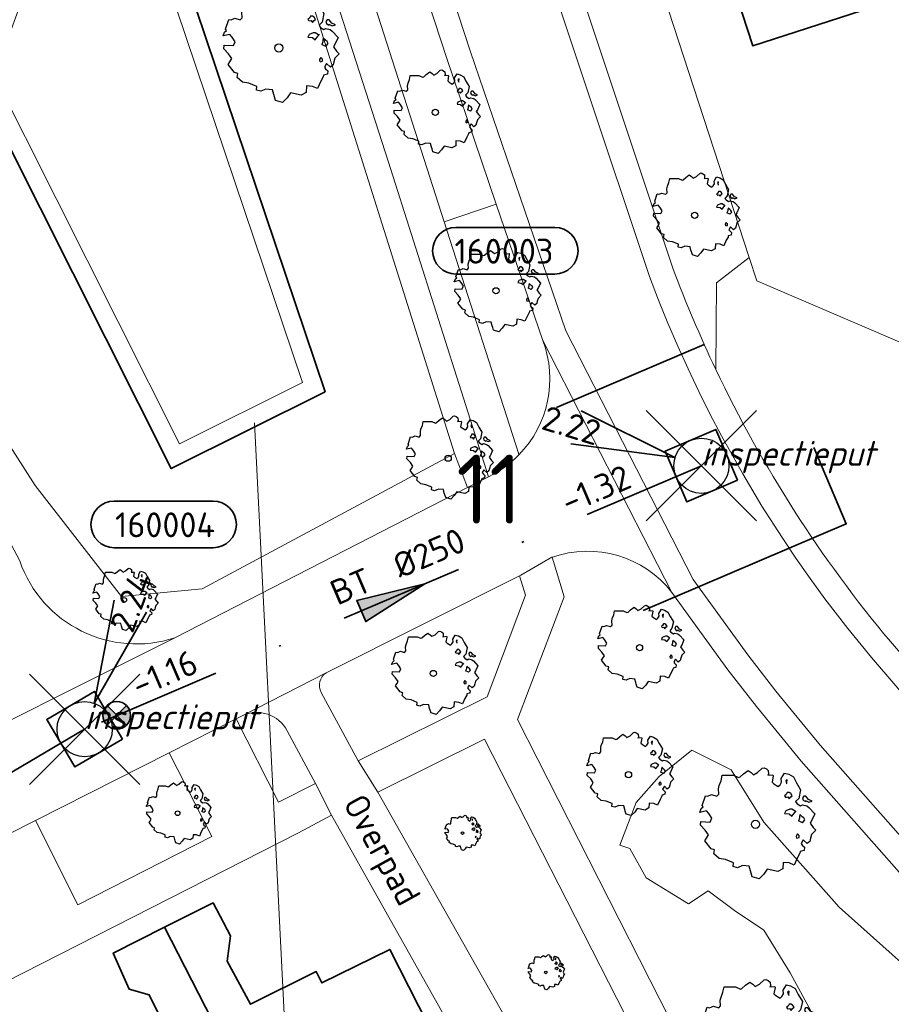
# Model space of a CAD drawing. Header units: metres. Extents: x 152391 to 157968, y 462336 to 467280.
# Tile 448 of 656: x 153931 to 153978, y 466550 to 466604. Entities that reach past the tile are written whole.
import ezdxf
from ezdxf.enums import TextEntityAlignment as Align

# ---------------------------------------------------------------- set-up
doc = ezdxf.new("R2010")
doc.units = ezdxf.units.M
doc.header["$LTSCALE"] = 0.75
doc.header["$PDMODE"] = 3
doc.header["$PDSIZE"] = 3
doc.linetypes.add('RI-VWA_BETON', pattern=[19, 9, -5, 0, -5])
doc.layers.get('0').update_dxf_attribs({"lineweight": 25})
doc.layers.get('defpoints').update_dxf_attribs({"lineweight": 25})
for name, color, linetype, lineweight in [('B-GV-GR-BOOM-S', 252, 'Continuous', 25), ('B-WE-GK-BESCHOEIING-G', 251, 'GK-BESCHOEIING', 35), ('B-WE-GR-BEPLANTING_CULTUUR_BODEMBEDEKKER-GV', 251, 'Continuous', 18), ('B-WE-GR-BEPLANTING_CULTUUR_BOSPLANTSOEN-GV', 251, 'Continuous', 18), ('B-WE-GR-BEPLANTING_CULTUUR_HEESTERS-GV', 251, 'Continuous', 18), ('B-WE-KW-KUNSTWERK_DUIKER-G', 5, 'Continuous', 18), ('B-WE-OG-BEBOUWING-GV', 6, 'Continuous', 35), ('B-WE-OG-TERREIN_CULTUURSCHEIDING-GV', 251, 'Continuous', 18), ('B-WE-OG-TOPOGRAFIE-T18', 1, 'Continuous', 18), ('B-WE-OG-WATER-GV', 251, 'Continuous', 18), ('B-WE-OG-WATER_SLOOT-GV', 251, 'Continuous', 18), ('B-WE-VH-VERHARDING_ASFALT-GV', 251, 'Continuous', 18), ('B-WE-VH-VERHARDING_TEGEL-GV', 251, 'Continuous', 18), ('N-OI-RI-T50', 130, 'Continuous', 50), ('N-OI-RI-VWA_PUTNUMMER-S @ 0.75', 36, 'Continuous', 35), ('N-OI-RI-VWA_RIOOLPUT_INSPECTIEPUT-S', 36, 'Continuous', 35), ('N-OI-RI-VWA_STROOMRICHTING-S @ 0.75', 36, 'Continuous', 35), ('N-OI-RI-VWA_TRANSPORTLEIDING_BETON_250-G', 36, 'RI-VWA_BETON', 35), ('N-RO-KG-GRENS_WERK-G', 7, 'XX-WERKGRENS', 35)]:
    doc.layers.add(name, color=color, linetype=linetype, lineweight=lineweight)
doc.layers.add('inspectieput', color=7, linetype='Continuous', plot=False)
doc.layers.add('N-OI-RI-VRIJVERVAL_HULPSTUK-S', color=210, linetype='Continuous', lineweight=35, plot=False)
doc.styles.add('NLCS-ISO', font='isocpeur.ttf')
doc.styles.add('NLCS-ISO-M750-T18', font='NLCS-ISO.ttf', dxfattribs={"height": 1.35})
doc.styles.add('NLCS-ISO-M750-T18_CURSIEF', font='NLCS-ISO.ttf', dxfattribs={"oblique": 15, "height": 1.35})
doc.styles.add('NLCS-ISO-M750-T50', font='NLCS-ISO.ttf', dxfattribs={"height": 3.75})
doc.linetypes.add('GK-BESCHOEIING', pattern='A,30,-5,[1,NLCS.SHX,S=1,R=0,X=0,Y=0],-5', length=40)
doc.linetypes.add('XX-WERKGRENS', pattern='A,0,[137,NLCS.SHX,S=0.1,R=0,X=-1.1,Y=-1.35],-6', length=6)

# ---------------------------------------------------------------- blocks, each defined once
blk = doc.blocks.new('*U105')
at = {"ltscale": 0.1}
blk.add_hatch(color=256, dxfattribs=at).paths.add_polyline_path([(2.5, 0), (-2.5, -0.833), (-2.5, 0.833)])
at = {"ltscale": 0.1, "flags": 128}
blk.add_lwpolyline([(2.5, 0), (-2.5, -0.833), (-2.5, 0.833)], close=True, dxfattribs=at)
at = {"ltscale": 0.1, "style": 'NLCS-ISO'}
for tag, p in [('MAT', (-1, 0.5)), ('BOBL', (-14.957, 0))]:
    blk.add_attdef(tag, text='', height=1.8, dxfattribs=at).set_placement(p, align=Align.BOTTOM_RIGHT)
for tag, p in [('DIA', (1, 0.5)), ('BOBR', (14.011, -0.002))]:
    blk.add_attdef(tag, text='', height=1.8, dxfattribs=at).set_placement(p, align=Align.BOTTOM_LEFT)
at = {"layer": 'defpoints', "ltscale": 0.1, "style": 'NLCS-ISO', "flags": 1}
blk.add_attdef('JVA', text='', height=1.8, dxfattribs=at).set_placement((0, -1), align=Align.TOP_CENTER)
blk = doc.blocks.new('B-SRI-PUT_VWA-SO')
at = {"flags": 128}
blk.add_lwpolyline([(-2, 2), (2, 2), (2, -2), (-2, -2)], close=True, dxfattribs=at)
at = {"lineweight": -3, "flags": 128}
blk.add_lwpolyline([(2, -2), (2, 2), (-2, 2), (-2, -2)], close=True, dxfattribs=at)
at = {"lineweight": -3}
blk.add_circle((0, 0), 2, dxfattribs=at)
blk = doc.blocks.new('*U222')
for q in [(2.131, 9.342), (4.475, 8.473)]:
    blk.add_line((0.695, 1.875), q)
blk.add_lwpolyline([(9.299, 16.536), (2.141, 16.536, 1), (2.141, 13.152), (9.299, 13.152, 1)], format="xyb", close=True)
at = {"ltscale": 0.1, "style": 'NLCS-ISO'}
blk.add_attdef('PUTHGT', text='', height=1.8, rotation=69.65518, dxfattribs=at).set_placement((2.633, 7.181), align=Align.MIDDLE_LEFT)
blk.add_attdef('PUTNR', text='', height=1.8, dxfattribs=at).set_placement((5.823, 14.812), align=Align.MIDDLE_CENTER)
blk = doc.blocks.new('*U234')
for q in [(-8.713, 3.986), (-9.448, 1.596)]:
    blk.add_line((-1.912, 0.588), q)
blk.add_lwpolyline([(-17.784, 17.274), (-10.626, 17.274, -1), (-10.626, 13.889), (-17.784, 13.889, -1)], format="xyb", close=True)
at = {"ltscale": 0.1, "style": 'NLCS-ISO'}
blk.add_attdef('PUTNR', text='', height=1.8, dxfattribs=at).set_placement((-14.308, 15.549), align=Align.MIDDLE_CENTER)
blk.add_attdef('PUTHGT', text='', height=1.8, rotation=342.91395, dxfattribs=at).set_placement((-11.431, 3.543), align=Align.MIDDLE_LEFT)
blk = doc.blocks.new('SRI-HULP')
h = blk.add_hatch(color=256)
h.dxf.hatch_style = 1
h.paths.add_polyline_path([(-0.707, 0.707, 0.198912), (-1, 0, 0.198912), (-0.707, -0.707), (0, 0)])
h = blk.add_hatch(color=256)
h.dxf.hatch_style = 1
h.paths.add_polyline_path([(1, 0, 0.198912), (0.707, 0.707), (0, 0), (0.707, -0.707, 0.198912)])
for p, q in [((-0.707, 0.707), (0.707, -0.707)), ((-0.707, -0.707), (0.707, 0.707))]:
    blk.add_line(p, q)
blk.add_circle((0, 0), 1)
blk = doc.blocks.new('ACMAP_ANN_TEMPLATE_type knoop')
at = {"layer": 'defpoints', "style": 'NLCS-ISO-M750-T18_CURSIEF', "oblique": 15}
blk.add_attdef('type_knoop', (0, 0), '', height=1.35, dxfattribs=at)
blk = doc.blocks.new('SGR-BOOM_0_10')
at = {"linetype": 'Continuous'}
for p, q in [((-0.637, 0.612), (-0.624, 0.668)), ((-0.631, 0.52), (-0.637, 0.612)), ((-0.624, 0.668), (-0.591, 0.751)), ((-0.591, 0.751), (-0.572, 0.843)), ((-0.572, 0.843), (-0.375, 0.843)), ((-0.375, 0.843), (-0.29, 0.806)), ((-0.29, 0.806), (-0.264, 0.815)), ((-0.264, 0.815), (-0.205, 0.871)), ((-0.205, 0.871), (-0.127, 0.926)), ((-0.127, 0.926), (-0.075, 0.889)), ((-0.075, 0.889), (-0.035, 0.852)), ((-0.035, 0.852), (0.037, 0.889)), ((0.037, 0.889), (0.115, 0.963)), ((0.115, 0.963), (0.148, 0.973)), ((0.148, 0.973), (0.187, 0.954)), ((0.187, 0.954), (0.22, 0.926)), ((0.226, 0.862), (0.213, 0.843)), ((0.213, 0.843), (0.298, 0.852)), ((0.22, 0.926), (0.226, 0.862)), ((0.305, 0.834), (0.285, 0.723)), ((0.285, 0.723), (0.318, 0.695)), ((0.298, 0.852), (0.305, 0.834)), ((0.318, 0.695), (0.39, 0.649)), ((0.39, 0.649), (0.423, 0.677)), ((0.423, 0.677), (0.449, 0.723)), ((0.442, 0.788), (0.501, 0.88)), ((0.449, 0.723), (0.442, 0.788)), ((0.501, 0.88), (0.573, 0.862)), ((0.547, 0.769), (0.521, 0.751)), ((0.521, 0.751), (0.534, 0.705)), ((0.547, 0.547), (0.527, 0.511)), ((0.534, 0.705), (0.54, 0.695)), ((0.54, 0.714), (0.547, 0.769)), ((0.58, 0.547), (0.547, 0.547)), ((0.573, 0.862), (0.652, 0.815)), ((0.606, 0.529), (0.58, 0.547)), ((0.652, 0.815), (0.704, 0.714)), ((0.704, 0.714), (0.776, 0.594)), ((0.776, 0.594), (0.743, 0.446)), ((-0.958, 0.206), (-0.932, 0.27)), ((-0.84, 0.233), (-0.958, 0.206)), ((-0.945, -0.016), (-0.938, 0.049)), ((-0.938, 0.049), (-0.781, 0.039)), ((-0.932, 0.27), (-0.899, 0.298)), ((-0.918, 0.326), (-0.86, 0.492)), ((-0.899, 0.298), (-0.918, 0.326)), ((-0.86, 0.492), (-0.82, 0.483)), ((-0.801, 0.187), (-0.84, 0.233)), ((-0.82, 0.483), (-0.755, 0.511)), ((-0.748, 0.104), (-0.801, 0.187)), ((-0.781, 0.039), (-0.748, 0.104)), ((-0.755, 0.511), (-0.663, 0.483)), ((-0.663, 0.483), (-0.631, 0.52)), ((0.527, 0.511), (0.501, 0.492)), ((0.501, 0.492), (0.521, 0.464)), ((0.521, 0.233), (0.501, 0.187)), ((0.501, 0.187), (0.58, 0.178)), ((0.521, 0.464), (0.553, 0.474)), ((0.593, 0.261), (0.521, 0.233)), ((0.553, 0.474), (0.58, 0.437)), ((0.58, 0.437), (0.606, 0.474)), ((0.58, 0.178), (0.625, 0.141)), ((0.625, 0.261), (0.593, 0.261)), ((0.632, 0.492), (0.606, 0.529)), ((0.606, 0.474), (0.632, 0.492)), ((0.684, 0.224), (0.625, 0.261)), ((0.625, 0.141), (0.678, 0.206)), ((0.678, 0.206), (0.697, 0.233)), ((0.743, 0.446), (0.691, 0.39)), ((0.691, 0.39), (0.717, 0.353)), ((0.717, 0.353), (0.776, 0.316)), ((0.756, 0.104), (0.737, 0.058)), ((0.806, 0.027), (0.737, 0.058)), ((0.763, 0.169), (0.756, 0.132)), ((0.756, 0.132), (0.756, 0.104)), ((0.802, 0.132), (0.763, 0.169)), ((0.776, 0.316), (0.809, 0.335)), ((0.828, 0.113), (0.802, 0.132)), ((0.806, 0.027), (0.848, 0.076)), ((0.828, 0.483), (0.809, 0.455)), ((0.809, 0.455), (0.822, 0.418)), ((0.809, 0.335), (0.881, 0.316)), ((0.822, 0.418), (0.861, 0.39)), ((0.867, 0.483), (0.828, 0.483)), ((0.848, 0.076), (0.828, 0.113)), ((0.861, 0.409), (0.92, 0.381)), ((0.861, 0.39), (0.867, 0.409)), ((0.913, 0.427), (0.867, 0.483)), ((0.881, 0.316), (0.92, 0.289)), ((0.972, 0.4), (0.913, 0.427)), ((0.92, 0.381), (0.972, 0.4)), ((0.92, 0.289), (1.018, 0.178)), ((0.966, 0.058), (0.939, 0.021)), ((0.939, 0.021), (0.992, -0.053)), ((1.018, 0.178), (0.966, 0.058)), ((-0.866, -0.099), (-0.945, -0.016)), ((-0.873, -0.284), (-0.84, -0.238)), ((-0.761, -0.423), (-0.873, -0.284)), ((-0.807, -0.182), (-0.866, -0.099)), ((-0.84, -0.238), (-0.807, -0.182)), ((-0.703, -0.441), (-0.761, -0.423)), ((-0.716, -0.506), (-0.703, -0.441)), ((-0.624, -0.589), (-0.716, -0.506)), ((0.724, -0.164), (0.697, -0.201)), ((0.697, -0.201), (0.704, -0.238)), ((0.71, -0.238), (0.75, -0.229)), ((0.75, -0.192), (0.724, -0.164)), ((0.763, -0.497), (0.724, -0.571)), ((0.75, -0.229), (0.75, -0.192)), ((0.769, -0.469), (0.763, -0.497)), ((0.835, -0.45), (0.769, -0.469)), ((0.822, -0.266), (0.782, -0.33)), ((0.782, -0.33), (0.802, -0.358)), ((0.802, -0.358), (0.841, -0.395)), ((0.887, -0.33), (0.822, -0.266)), ((0.841, -0.395), (0.835, -0.45)), ((0.933, -0.293), (0.887, -0.33)), ((0.946, -0.238), (0.933, -0.293)), ((0.966, -0.173), (0.946, -0.238)), ((1.038, -0.099), (0.966, -0.173)), ((0.992, -0.053), (1.038, -0.099)), ((-0.513, -0.608), (-0.624, -0.589)), ((-0.375, -0.663), (-0.513, -0.608)), ((-0.382, -0.728), (-0.375, -0.663)), ((-0.31, -0.746), (-0.382, -0.728)), ((-0.225, -0.709), (-0.31, -0.746)), ((-0.107, -0.718), (-0.225, -0.709)), ((-0.088, -0.802), (-0.107, -0.718)), ((-0.075, -0.839), (-0.088, -0.802)), ((-0.055, -0.903), (-0.075, -0.839)), ((0.063, -0.94), (-0.055, -0.903)), ((0.141, -0.857), (0.063, -0.94)), ((0.2, -0.774), (0.141, -0.857)), ((0.383, -0.811), (0.2, -0.774)), ((0.468, -0.765), (0.383, -0.811)), ((0.475, -0.654), (0.468, -0.765)), ((0.58, -0.663), (0.475, -0.654)), ((0.665, -0.7), (0.58, -0.663)), ((0.724, -0.571), (0.665, -0.7))]:
    blk.add_line(p, q, dxfattribs=at)
blk.add_circle((0, 0), 0.0711, dxfattribs=at)
blk = doc.blocks.new('SGR-BOOM_21_30')
at = {"linetype": 'Continuous'}
for p, q in [((-0.365, 1.548), (-0.226, 1.647)), ((-0.226, 1.647), (-0.133, 1.581)), ((0.065, 1.581), (0.205, 1.712)), ((0.205, 1.712), (0.263, 1.729)), ((0.263, 1.729), (0.333, 1.696)), ((0.333, 1.696), (0.391, 1.647)), ((0.391, 1.647), (0.402, 1.532)), ((-1.133, 1.088), (-1.109, 1.187)), ((-1.121, 0.924), (-1.133, 1.088)), ((-1.109, 1.187), (-1.051, 1.335)), ((-1.051, 1.335), (-1.016, 1.499)), ((-1.016, 1.499), (-0.668, 1.499)), ((-0.668, 1.499), (-0.516, 1.433)), ((-0.516, 1.433), (-0.47, 1.45)), ((-0.47, 1.45), (-0.365, 1.548)), ((-0.133, 1.581), (-0.063, 1.515)), ((-0.063, 1.515), (0.065, 1.581)), ((0.402, 1.532), (0.379, 1.499)), ((0.379, 1.499), (0.53, 1.515)), ((0.542, 1.483), (0.507, 1.285)), ((0.507, 1.285), (0.565, 1.236)), ((0.53, 1.515), (0.542, 1.483)), ((0.565, 1.236), (0.693, 1.154)), ((0.693, 1.154), (0.751, 1.203)), ((0.751, 1.203), (0.798, 1.285)), ((0.786, 1.4), (0.891, 1.565)), ((0.798, 1.285), (0.786, 1.4)), ((0.891, 1.565), (1.019, 1.532)), ((0.972, 1.368), (0.926, 1.335)), ((0.926, 1.335), (0.949, 1.253)), ((0.949, 1.253), (0.961, 1.236)), ((0.961, 1.269), (0.972, 1.368)), ((1.019, 1.532), (1.158, 1.45)), ((1.158, 1.45), (1.251, 1.269)), ((1.251, 1.269), (1.379, 1.055)), ((-1.633, 0.579), (-1.528, 0.875)), ((-1.598, 0.53), (-1.633, 0.579)), ((-1.528, 0.875), (-1.458, 0.858)), ((-1.458, 0.858), (-1.342, 0.908)), ((-1.342, 0.908), (-1.179, 0.858)), ((-1.179, 0.858), (-1.121, 0.924)), ((0.937, 0.908), (0.891, 0.875)), ((0.891, 0.875), (0.926, 0.825)), ((0.926, 0.825), (0.984, 0.842)), ((0.972, 0.973), (0.937, 0.908)), ((1.03, 0.973), (0.972, 0.973)), ((0.984, 0.842), (1.03, 0.776)), ((1.077, 0.94), (1.03, 0.973)), ((1.03, 0.776), (1.077, 0.842)), ((1.124, 0.875), (1.077, 0.94)), ((1.077, 0.842), (1.124, 0.875)), ((1.321, 0.793), (1.228, 0.694)), ((1.228, 0.694), (1.275, 0.628)), ((1.275, 0.628), (1.379, 0.563)), ((1.379, 1.055), (1.321, 0.793)), ((1.379, 0.563), (1.438, 0.595)), ((1.472, 0.858), (1.438, 0.809)), ((1.438, 0.809), (1.461, 0.743)), ((1.438, 0.595), (1.565, 0.563)), ((1.461, 0.743), (1.531, 0.694)), ((1.542, 0.858), (1.472, 0.858)), ((1.531, 0.727), (1.635, 0.678)), ((1.531, 0.694), (1.542, 0.727)), ((1.624, 0.76), (1.542, 0.858)), ((1.565, 0.563), (1.635, 0.513)), ((1.728, 0.71), (1.624, 0.76)), ((1.635, 0.678), (1.728, 0.71)), ((-1.703, 0.365), (-1.656, 0.48)), ((-1.493, 0.415), (-1.703, 0.365)), ((-1.679, -0.029), (-1.668, 0.086)), ((-1.668, 0.086), (-1.389, 0.07)), ((-1.656, 0.48), (-1.598, 0.53)), ((-1.423, 0.333), (-1.493, 0.415)), ((-1.33, 0.185), (-1.423, 0.333)), ((-1.389, 0.07), (-1.33, 0.185)), ((0.926, 0.415), (0.891, 0.333)), ((0.891, 0.333), (1.03, 0.316)), ((1.054, 0.464), (0.926, 0.415)), ((1.03, 0.316), (1.112, 0.251)), ((1.112, 0.464), (1.054, 0.464)), ((1.217, 0.398), (1.112, 0.464)), ((1.112, 0.251), (1.205, 0.365)), ((1.205, 0.365), (1.24, 0.415)), ((1.344, 0.185), (1.31, 0.103)), ((1.434, 0.049), (1.31, 0.103)), ((1.356, 0.3), (1.344, 0.234)), ((1.344, 0.234), (1.344, 0.185)), ((1.426, 0.234), (1.356, 0.3)), ((1.472, 0.201), (1.426, 0.234)), ((1.434, 0.049), (1.507, 0.136)), ((1.507, 0.136), (1.472, 0.201)), ((1.635, 0.513), (1.81, 0.316)), ((1.717, 0.103), (1.67, 0.037)), ((1.67, 0.037), (1.763, -0.094)), ((1.81, 0.316), (1.717, 0.103)), ((-1.54, -0.177), (-1.679, -0.029)), ((-1.551, -0.505), (-1.493, -0.423)), ((-1.354, -0.752), (-1.551, -0.505)), ((-1.435, -0.324), (-1.54, -0.177)), ((-1.493, -0.423), (-1.435, -0.324)), ((1.286, -0.292), (1.24, -0.357)), ((1.24, -0.357), (1.251, -0.423)), ((1.263, -0.423), (1.333, -0.407)), ((1.333, -0.341), (1.286, -0.292)), ((1.333, -0.407), (1.333, -0.341)), ((1.461, -0.472), (1.391, -0.587)), ((1.577, -0.587), (1.461, -0.472)), ((1.658, -0.522), (1.577, -0.587)), ((1.682, -0.423), (1.658, -0.522)), ((1.717, -0.308), (1.682, -0.423)), ((1.845, -0.177), (1.717, -0.308)), ((1.763, -0.094), (1.845, -0.177)), ((-1.249, -0.784), (-1.354, -0.752)), ((-1.272, -0.899), (-1.249, -0.784)), ((-1.109, -1.047), (-1.272, -0.899)), ((-0.912, -1.08), (-1.109, -1.047)), ((1.286, -1.014), (1.182, -1.244)), ((1.356, -0.883), (1.286, -1.014)), ((1.368, -0.834), (1.356, -0.883)), ((1.484, -0.801), (1.368, -0.834)), ((1.391, -0.587), (1.426, -0.637)), ((1.426, -0.637), (1.496, -0.702)), ((1.496, -0.702), (1.484, -0.801)), ((-0.668, -1.179), (-0.912, -1.08)), ((-0.679, -1.294), (-0.668, -1.179)), ((-0.551, -1.326), (-0.679, -1.294)), ((-0.4, -1.261), (-0.551, -1.326)), ((-0.191, -1.277), (-0.4, -1.261)), ((-0.156, -1.425), (-0.191, -1.277)), ((-0.133, -1.491), (-0.156, -1.425)), ((-0.098, -1.606), (-0.133, -1.491)), ((0.251, -1.524), (0.112, -1.671)), ((0.356, -1.376), (0.251, -1.524)), ((0.682, -1.441), (0.356, -1.376)), ((0.833, -1.359), (0.682, -1.441)), ((0.844, -1.162), (0.833, -1.359)), ((1.03, -1.179), (0.844, -1.162)), ((1.182, -1.244), (1.03, -1.179)), ((0.112, -1.671), (-0.098, -1.606))]:
    blk.add_line(p, q, dxfattribs=at)
blk.add_circle((0, 0), 0.126, dxfattribs=at)
blk = doc.blocks.new('SGR-BOOM_31_50')
at = {"linetype": 'Continuous'}
for p, q in [((-0.487, 2.064), (-0.301, 2.196)), ((-0.301, 2.196), (-0.177, 2.108)), ((0.087, 2.108), (0.273, 2.283)), ((0.273, 2.283), (0.351, 2.305)), ((0.351, 2.305), (0.444, 2.261)), ((0.444, 2.261), (0.521, 2.196)), ((0.521, 2.196), (0.537, 2.042)), ((-1.479, 1.582), (-1.402, 1.78)), ((-1.402, 1.78), (-1.355, 1.999)), ((-1.355, 1.999), (-0.89, 1.999)), ((-0.89, 1.999), (-0.688, 1.911)), ((-0.688, 1.911), (-0.626, 1.933)), ((-0.626, 1.933), (-0.487, 2.064)), ((-0.177, 2.108), (-0.084, 2.02)), ((-0.084, 2.02), (0.087, 2.108)), ((0.537, 2.042), (0.506, 1.999)), ((0.506, 1.999), (0.707, 2.02)), ((0.723, 1.977), (0.676, 1.714)), ((0.676, 1.714), (0.754, 1.648)), ((0.707, 2.02), (0.723, 1.977)), ((0.754, 1.648), (0.924, 1.539)), ((1.002, 1.604), (1.064, 1.714)), ((1.048, 1.867), (1.188, 2.086)), ((1.064, 1.714), (1.048, 1.867)), ((1.188, 2.086), (1.358, 2.042)), ((1.296, 1.823), (1.234, 1.78)), ((1.234, 1.78), (1.265, 1.67)), ((1.265, 1.67), (1.281, 1.648)), ((1.281, 1.692), (1.296, 1.823)), ((1.358, 2.042), (1.545, 1.933)), ((1.545, 1.933), (1.669, 1.692)), ((1.669, 1.692), (1.839, 1.407)), ((-2.177, 0.772), (-2.038, 1.166)), ((-2.038, 1.166), (-1.944, 1.144)), ((-1.944, 1.144), (-1.789, 1.21)), ((-1.789, 1.21), (-1.572, 1.144)), ((-1.572, 1.144), (-1.495, 1.232)), ((-1.51, 1.451), (-1.479, 1.582)), ((-1.495, 1.232), (-1.51, 1.451)), ((0.924, 1.539), (1.002, 1.604)), ((1.25, 1.21), (1.188, 1.166)), ((1.188, 1.166), (1.234, 1.101)), ((1.234, 1.101), (1.312, 1.122)), ((1.296, 1.298), (1.25, 1.21)), ((1.374, 1.298), (1.296, 1.298)), ((1.312, 1.122), (1.374, 1.035)), ((1.436, 1.254), (1.374, 1.298)), ((1.374, 1.035), (1.436, 1.122)), ((1.498, 1.166), (1.436, 1.254)), ((1.436, 1.122), (1.498, 1.166)), ((1.839, 1.407), (1.762, 1.057)), ((1.963, 1.144), (1.917, 1.079)), ((1.917, 1.079), (1.948, 0.991)), ((2.056, 1.144), (1.963, 1.144)), ((2.165, 1.013), (2.056, 1.144)), ((-2.27, 0.487), (-2.208, 0.641)), ((-1.991, 0.553), (-2.27, 0.487)), ((-2.208, 0.641), (-2.131, 0.706)), ((-2.131, 0.706), (-2.177, 0.772)), ((-1.898, 0.444), (-1.991, 0.553)), ((1.234, 0.553), (1.188, 0.444)), ((1.405, 0.619), (1.234, 0.553)), ((1.483, 0.619), (1.405, 0.619)), ((1.622, 0.531), (1.483, 0.619)), ((1.607, 0.487), (1.653, 0.553)), ((1.762, 1.057), (1.638, 0.925)), ((1.638, 0.925), (1.7, 0.838)), ((1.7, 0.838), (1.839, 0.75)), ((1.839, 0.75), (1.917, 0.794)), ((1.917, 0.794), (2.087, 0.75)), ((1.948, 0.991), (2.041, 0.925)), ((2.041, 0.969), (2.18, 0.903)), ((2.041, 0.925), (2.056, 0.969)), ((2.087, 0.75), (2.18, 0.684)), ((2.304, 0.947), (2.165, 1.013)), ((2.18, 0.903), (2.304, 0.947)), ((2.18, 0.684), (2.413, 0.422)), ((-2.239, -0.038), (-2.224, 0.115)), ((-2.224, 0.115), (-1.851, 0.093)), ((-1.774, 0.246), (-1.898, 0.444)), ((-1.851, 0.093), (-1.774, 0.246)), ((1.188, 0.444), (1.374, 0.422)), ((1.374, 0.422), (1.483, 0.334)), ((1.483, 0.334), (1.607, 0.487)), ((1.793, 0.246), (1.746, 0.137)), ((1.911, 0.065), (1.746, 0.137)), ((1.808, 0.4), (1.793, 0.312)), ((1.793, 0.312), (1.793, 0.246)), ((1.901, 0.312), (1.808, 0.4)), ((1.963, 0.268), (1.901, 0.312)), ((1.911, 0.065), (2.01, 0.181)), ((2.01, 0.181), (1.963, 0.268)), ((2.289, 0.137), (2.227, 0.049)), ((2.227, 0.049), (2.351, -0.126)), ((2.413, 0.422), (2.289, 0.137)), ((-2.053, -0.235), (-2.239, -0.038)), ((-1.913, -0.433), (-2.053, -0.235)), ((-1.991, -0.564), (-1.913, -0.433)), ((1.715, -0.389), (1.653, -0.476)), ((1.653, -0.476), (1.669, -0.564)), ((1.777, -0.454), (1.715, -0.389)), ((1.777, -0.542), (1.777, -0.454)), ((2.289, -0.411), (2.242, -0.564)), ((2.459, -0.235), (2.289, -0.411)), ((2.351, -0.126), (2.459, -0.235)), ((-2.069, -0.673), (-1.991, -0.564)), ((-1.805, -1.002), (-2.069, -0.673)), ((-1.665, -1.046), (-1.805, -1.002)), ((-1.696, -1.199), (-1.665, -1.046)), ((1.684, -0.564), (1.777, -0.542)), ((1.979, -1.068), (1.824, -1.112)), ((1.948, -0.63), (1.855, -0.783)), ((1.855, -0.783), (1.901, -0.849)), ((1.901, -0.849), (1.994, -0.936)), ((2.103, -0.783), (1.948, -0.63)), ((1.994, -0.936), (1.979, -1.068)), ((2.211, -0.695), (2.103, -0.783)), ((2.242, -0.564), (2.211, -0.695)), ((-1.479, -1.396), (-1.696, -1.199)), ((-1.216, -1.44), (-1.479, -1.396)), ((-0.89, -1.571), (-1.216, -1.44)), ((-0.906, -1.725), (-0.89, -1.571)), ((1.126, -1.55), (1.11, -1.812)), ((1.374, -1.571), (1.126, -1.55)), ((1.576, -1.659), (1.374, -1.571)), ((1.715, -1.352), (1.576, -1.659)), ((1.808, -1.177), (1.715, -1.352)), ((1.824, -1.112), (1.808, -1.177)), ((-0.735, -1.769), (-0.906, -1.725)), ((-0.533, -1.681), (-0.735, -1.769)), ((-0.254, -1.703), (-0.533, -1.681)), ((-0.208, -1.9), (-0.254, -1.703)), ((-0.177, -1.988), (-0.208, -1.9)), ((-0.13, -2.141), (-0.177, -1.988)), ((0.335, -2.031), (0.149, -2.229)), ((0.475, -1.834), (0.335, -2.031)), ((0.909, -1.922), (0.475, -1.834)), ((1.11, -1.812), (0.909, -1.922)), ((0.149, -2.229), (-0.13, -2.141))]:
    blk.add_line(p, q, dxfattribs=at)
blk.add_circle((0, 0), 0.169, dxfattribs=at)
blk = doc.blocks.new('SGR-BOOM_50_100')
at = {"linetype": 'Continuous'}
for p, q in [((-0.835, 2.577), (-0.649, 2.752)), ((-0.649, 2.752), (-0.401, 2.928)), ((-0.401, 2.928), (-0.236, 2.811)), ((-0.236, 2.811), (-0.112, 2.694)), ((-0.112, 2.694), (0.116, 2.811)), ((0.116, 2.811), (0.364, 3.044)), ((0.364, 3.044), (0.467, 3.074)), ((0.467, 3.074), (0.591, 3.015)), ((0.591, 3.015), (0.695, 2.928)), ((0.715, 2.723), (0.674, 2.665)), ((0.674, 2.665), (0.943, 2.694)), ((0.695, 2.928), (0.715, 2.723)), ((0.943, 2.694), (0.964, 2.636)), ((1.398, 2.49), (1.584, 2.782)), ((1.584, 2.782), (1.811, 2.723)), ((1.811, 2.723), (2.059, 2.577)), ((-1.972, 2.11), (-1.869, 2.373)), ((-1.869, 2.373), (-1.807, 2.665)), ((-1.807, 2.665), (-1.187, 2.665)), ((-1.187, 2.665), (-0.918, 2.548)), ((-0.918, 2.548), (-0.835, 2.577)), ((0.964, 2.636), (0.902, 2.285)), ((0.902, 2.285), (1.005, 2.198)), ((1.005, 2.198), (1.232, 2.052)), ((1.336, 2.139), (1.418, 2.285)), ((1.418, 2.285), (1.398, 2.49)), ((1.729, 2.431), (1.646, 2.373)), ((1.646, 2.373), (1.687, 2.227)), ((1.687, 2.227), (1.708, 2.198)), ((1.708, 2.256), (1.729, 2.431)), ((2.059, 2.577), (2.225, 2.256)), ((2.225, 2.256), (2.452, 1.876)), ((-2.593, 1.526), (-2.386, 1.613)), ((-2.386, 1.613), (-2.096, 1.526)), ((-2.096, 1.526), (-1.993, 1.643)), ((-2.014, 1.935), (-1.972, 2.11)), ((-1.993, 1.643), (-2.014, 1.935)), ((1.232, 2.052), (1.336, 2.139)), ((1.667, 1.613), (1.584, 1.555)), ((1.729, 1.73), (1.667, 1.613)), ((1.832, 1.73), (1.729, 1.73)), ((1.915, 1.672), (1.832, 1.73)), ((1.997, 1.555), (1.915, 1.672)), ((2.452, 1.876), (2.349, 1.409)), ((-2.903, 1.029), (-2.717, 1.555)), ((-2.717, 1.555), (-2.593, 1.526)), ((1.584, 1.555), (1.646, 1.467)), ((1.646, 1.467), (1.749, 1.497)), ((1.749, 1.497), (1.832, 1.38)), ((1.832, 1.38), (1.915, 1.497)), ((1.915, 1.497), (1.997, 1.555)), ((2.349, 1.409), (2.183, 1.234)), ((2.183, 1.234), (2.266, 1.117)), ((2.266, 1.117), (2.452, 1)), ((2.618, 1.526), (2.556, 1.438)), ((2.556, 1.438), (2.597, 1.321)), ((2.597, 1.321), (2.721, 1.234)), ((2.742, 1.526), (2.618, 1.526)), ((2.721, 1.292), (2.907, 1.205)), ((2.721, 1.234), (2.742, 1.292)), ((2.886, 1.351), (2.742, 1.526)), ((3.072, 1.263), (2.886, 1.351)), ((2.907, 1.205), (3.072, 1.263)), ((-3.027, 0.65), (-2.944, 0.854)), ((-2.655, 0.737), (-3.027, 0.65)), ((-2.944, 0.854), (-2.841, 0.942)), ((-2.841, 0.942), (-2.903, 1.029)), ((-2.531, 0.591), (-2.655, 0.737)), ((-2.365, 0.329), (-2.531, 0.591)), ((1.646, 0.737), (1.584, 0.591)), ((1.584, 0.591), (1.832, 0.562)), ((1.873, 0.825), (1.646, 0.737)), ((1.832, 0.562), (1.977, 0.445)), ((1.977, 0.825), (1.873, 0.825)), ((2.163, 0.708), (1.977, 0.825)), ((1.977, 0.445), (2.142, 0.65)), ((2.142, 0.65), (2.204, 0.737)), ((2.452, 1), (2.556, 1.059)), ((2.556, 1.059), (2.783, 1)), ((2.783, 1), (2.907, 0.913)), ((2.907, 0.913), (3.217, 0.562)), ((3.217, 0.562), (3.052, 0.183)), ((-2.985, -0.051), (-2.965, 0.153)), ((-2.965, 0.153), (-2.469, 0.124)), ((-2.469, 0.124), (-2.365, 0.329)), ((2.39, 0.329), (2.328, 0.183)), ((2.549, 0.087), (2.328, 0.183)), ((2.411, 0.533), (2.39, 0.416)), ((2.39, 0.416), (2.39, 0.329)), ((2.535, 0.416), (2.411, 0.533)), ((2.618, 0.358), (2.535, 0.416)), ((2.549, 0.087), (2.68, 0.241)), ((2.68, 0.241), (2.618, 0.358)), ((3.052, 0.183), (2.969, 0.066)), ((2.969, 0.066), (3.135, -0.168)), ((-2.737, -0.314), (-2.985, -0.051)), ((-2.551, -0.577), (-2.737, -0.314)), ((2.287, -0.518), (2.204, -0.635)), ((2.37, -0.606), (2.287, -0.518)), ((3.279, -0.314), (3.052, -0.548)), ((3.135, -0.168), (3.279, -0.314)), ((-2.758, -0.898), (-2.655, -0.752)), ((-2.407, -1.336), (-2.758, -0.898)), ((-2.655, -0.752), (-2.551, -0.577)), ((2.204, -0.635), (2.225, -0.752)), ((2.245, -0.752), (2.37, -0.723)), ((2.37, -0.723), (2.37, -0.606)), ((2.597, -0.84), (2.473, -1.044)), ((2.473, -1.044), (2.535, -1.132)), ((2.804, -1.044), (2.597, -0.84)), ((2.948, -0.927), (2.804, -1.044)), ((2.99, -0.752), (2.948, -0.927)), ((3.052, -0.548), (2.99, -0.752)), ((-2.22, -1.394), (-2.407, -1.336)), ((-2.262, -1.599), (-2.22, -1.394)), ((-1.972, -1.862), (-2.262, -1.599)), ((2.411, -1.57), (2.287, -1.803)), ((2.432, -1.482), (2.411, -1.57)), ((2.638, -1.424), (2.432, -1.482)), ((2.535, -1.132), (2.659, -1.248)), ((2.659, -1.248), (2.638, -1.424)), ((-1.621, -1.92), (-1.972, -1.862)), ((-1.187, -2.095), (-1.621, -1.92)), ((-1.207, -2.3), (-1.187, -2.095)), ((1.501, -2.066), (1.48, -2.417)), ((1.832, -2.095), (1.501, -2.066)), ((2.101, -2.212), (1.832, -2.095)), ((2.287, -1.803), (2.101, -2.212)), ((-0.98, -2.358), (-1.207, -2.3)), ((-0.711, -2.241), (-0.98, -2.358)), ((-0.339, -2.271), (-0.711, -2.241)), ((-0.277, -2.533), (-0.339, -2.271)), ((-0.236, -2.65), (-0.277, -2.533)), ((-0.174, -2.855), (-0.236, -2.65)), ((0.633, -2.446), (0.447, -2.709)), ((1.212, -2.563), (0.633, -2.446)), ((1.48, -2.417), (1.212, -2.563)), ((0.199, -2.971), (-0.174, -2.855)), ((0.447, -2.709), (0.199, -2.971))]:
    blk.add_line(p, q, dxfattribs=at)
blk.add_circle((0, 0), 0.225, dxfattribs=at)

msp = doc.modelspace()

# ---------------------------------------------------------------- linework, layer by layer
at = {"layer": 'B-WE-GK-BESCHOEIING-G'}
msp.add_lwpolyline([(153926.546, 466647.797), (153936.621, 466615.754), (153947.41, 466583.711), (153939.053, 466579.534), (153928.347, 466600.82), (153932.27, 466611.631), (153927.723, 466625.538)], dxfattribs=at)
at = {"layer": 'B-WE-GR-BEPLANTING_CULTUUR_BODEMBEDEKKER-GV'}
for points in [[(153949.216, 466563.657), (153956.212, 466567.123), (153958.299, 466572.658), (153957.97, 466573.714), (153947.475, 466568.442)], [(153947.207, 466567.371), (153949.216, 466563.657)], [(153942.913, 466566.098), (153942.799, 466566.039), (153942.578, 466565.927)], [(153942.578, 466565.927), (153944.89, 466561.4), (153946.9, 466562.427), (153945.36, 466565.281)]]:
    msp.add_lwpolyline(points, dxfattribs=at)
for points in [[(153947.475, 466568.442, 0.390378), (153947.207, 466567.371)], [(153945.36, 466565.281, 0.400833), (153942.913, 466566.098)]]:
    msp.add_lwpolyline(points, format="xyb", dxfattribs=at)
at = {"layer": 'B-WE-GR-BEPLANTING_CULTUUR_BOSPLANTSOEN-GV'}
msp.add_lwpolyline([(153978.129, 466570.134), (153980.764, 466567.081), (153989.081, 466573.23), (154000, 466569.183), (154021.97, 466561.041), (154024.791, 466570.203), (154000, 466578.493), (153995.475, 466580.006), (153984.099, 466584.069), (153970.882, 466589.736), (153970.465, 466591.015), (153968.682, 466589.628), (153968.644, 466584.922)], dxfattribs=at)
msp.add_lwpolyline([(153968.644, 466584.922, 0.063166), (153978.129, 466570.134)], format="xyb", dxfattribs=at)
at = {"layer": 'B-WE-GR-BEPLANTING_CULTUUR_HEESTERS-GV'}
for points in [[(153950.288, 466561.941), (153962.763, 466539.888), (153965.003, 466537.084), (153970.303, 466535.602), (153970.461, 466536.64), (153956.071, 466564.835)], [(153938.934, 466564.084), (153931.68, 466560.415), (153933.974, 466555.825), (153941.253, 466559.543)]]:
    msp.add_lwpolyline(points, close=True, dxfattribs=at)
at = {"layer": 'B-WE-KW-KUNSTWERK_DUIKER-G'}
msp.add_lwpolyline([(153946.431, 466524.996), (153943.577, 466582.021)], dxfattribs=at)
at = {"layer": 'B-WE-OG-BEBOUWING-GV'}
for points in [[(153980.137, 466605.603), (153976.112, 466617.946), (153966.635, 466614.855), (153970.66, 466602.512)], [(153945.356, 466541.594), (153950.511, 466544.23), (153952.573, 466540.134), (153956.627, 466542.214), (153950.926, 466553.404), (153947.245, 466551.578), (153946.934, 466552.194), (153943.352, 466550.419), (153942.098, 466552.765), (153942.267, 466554.14), (153941.326, 466555.924), (153938.69, 466554.603)], [(153939.054, 466539.807), (153939.643, 466538.672), (153945.356, 466541.594), (153938.69, 466554.603), (153935.904, 466553.206), (153936.771, 466551.234), (153937.856, 466550.938), (153938.51, 466549.613), (153935.202, 466547.96), (153935.385, 466547.595), (153935.537, 466547.668), (153936.114, 466546.708), (153935.9, 466546.601), (153939.268, 466539.916)]]:
    msp.add_lwpolyline(points, close=True, dxfattribs=at)
at = {"layer": 'B-WE-OG-TERREIN_CULTUURSCHEIDING-GV'}
for points in [[(153933.288, 466656.445), (153900.603, 466656.749), (153900.602, 466655.568), (153909.131, 466655.456), (153911.106, 466655.43), (153932.189, 466655.233), (153932.545, 466652.419), (153933.177, 466648.744), (153933.856, 466645.575), (153934.659, 466642.425), (153937.655, 466633.063), (153946.055, 466606.98), (153954.443, 466580.359), (153955.153, 466578.507)], [(153968.644, 466584.922), (153968.682, 466589.628), (153970.465, 466591.015), (153963.069, 466613.694), (153962.494, 466615.53), (153960.711, 466615.373), (153958.597, 466615.957), (153957.717, 466617.194), (153949.947, 466641.288), (153950.139, 466645.575), (153949.082, 466650.127), (153948.462, 466649.95), (153947.534, 466653.56), (153949.466, 466654.101), (153949.769, 466656.148)], [(153948.246, 466645.567), (153959.357, 466611.312), (153966.308, 466590.427)], [(153937.943, 466642.182), (153944.656, 466621.697), (153953.887, 466592.944), (153956.718, 466593.909), (153954.349, 466600.858), (153954.021, 466601.82), (153940.682, 466642.604)], [(153955.153, 466578.507), (153956.299, 466579.095), (153950.851, 466596.186), (153936.628, 466640.403)], [(153939.257, 466570.339), (153955.153, 466578.507), (153954.443, 466580.359), (153940.733, 466573.007), (153936.35, 466572.578), (153931.655, 466578.618), (153928.932, 466582.87), (153927.26, 466586.052), (153923.515, 466592.923), (153920.804, 466597.775), (153921.124, 466603.443), (153920.451, 466603.568)], [(153959.246, 466586.491), (153956.718, 466593.909), (153953.887, 466592.944), (153957.922, 466580.376), (153957.95, 466580.289)], [(153925.978, 466583.628), (153930.82, 466574.522)], [(153959.756, 466574.719), (153960.396, 466572.572), (153957.875, 466565.894), (153968.923, 466544.15), (153991.392, 466539.218), (153993.335, 466540.522)], [(153991.857, 466542.587), (153973.281, 466563.632), (153970.853, 466566.598), (153969.301, 466568.604), (153966.259, 466572.806)]]:
    msp.add_lwpolyline(points, dxfattribs=at)
for points in [[(153966.308, 466590.427, 0.021496), (153968.644, 466584.922)], [(153957.95, 466580.289, 0.290843), (153959.246, 466586.491)], [(153966.259, 466572.806, 0.321822), (153959.756, 466574.719)], [(153930.82, 466574.522, 0.409033), (153939.257, 466570.339)]]:
    msp.add_lwpolyline(points, format="xyb", dxfattribs=at)
for points in [[(153972.326, 466547.155), (153973.927, 466549.823), (153972.682, 466552.135), (153971.259, 466554.447), (153969.659, 466555.514), (153968.236, 466556.581), (153967.169, 466555.87), (153964.857, 466557.293), (153963.967, 466558.893), (153963.434, 466559.071), (153964.323, 466561.383), (153965.568, 466562.806), (153967.347, 466564.229), (153969.481, 466563.162), (153971.259, 466560.316), (153975.35, 466555.692), (153978.729, 466552.669), (153980.329, 466550.001), (153981.041, 466548.578), (153979.44, 466546.622), (153978.729, 466544.666), (153976.595, 466544.488), (153973.749, 466545.377)], [(153972.326, 466547.155), (153973.749, 466545.377), (153976.595, 466544.488), (153978.729, 466544.666), (153979.44, 466546.622), (153981.041, 466548.578), (153980.329, 466550.001), (153978.729, 466552.669), (153975.35, 466555.692), (153971.259, 466560.316), (153969.481, 466563.162), (153967.347, 466564.229), (153965.568, 466562.806), (153964.323, 466561.383), (153963.434, 466559.071), (153963.967, 466558.893), (153964.857, 466557.293), (153967.169, 466555.87), (153968.236, 466556.581), (153969.659, 466555.514), (153971.259, 466554.447), (153972.682, 466552.135), (153973.927, 466549.823)]]:
    msp.add_lwpolyline(points, close=True, dxfattribs=at)
at = {"layer": 'B-WE-OG-WATER-GV'}
for points in [[(153925.835, 466646.723), (153935.67, 466615.444), (153946.185, 466584.216), (153939.498, 466580.875), (153929.434, 466600.884), (153933.328, 466611.614), (153932.585, 466613.888), (153931.634, 466613.577), (153932.27, 466611.631), (153928.347, 466600.82), (153939.053, 466579.534), (153947.41, 466583.711), (153936.621, 466615.754), (153926.546, 466647.797)], [(153927.723, 466625.538), (153931.634, 466613.577), (153932.585, 466613.888), (153933.328, 466611.614), (153929.434, 466600.884), (153939.498, 466580.875), (153946.185, 466584.216), (153935.67, 466615.444), (153925.835, 466646.723)]]:
    msp.add_lwpolyline(points, dxfattribs=at)
at = {"layer": 'B-WE-OG-WATER_SLOOT-GV'}
for points in [[(153936.621, 466615.754), (153947.41, 466583.711), (153939.053, 466579.534), (153928.347, 466600.82), (153932.27, 466611.631)], [(153926.565, 466614.863), (153921.124, 466603.443), (153920.804, 466597.775), (153923.515, 466592.923), (153927.26, 466586.052), (153928.932, 466582.87), (153931.655, 466578.618), (153936.35, 466572.578), (153940.733, 466573.007), (153954.443, 466580.359), (153946.055, 466606.98)]]:
    msp.add_lwpolyline(points, dxfattribs=at)
at = {"layer": 'B-WE-VH-VERHARDING_ASFALT-GV'}
for points in [[(153939.219, 466657.398), (153939.256, 466656.852), (153939.371, 466655.603), (153939.478, 466654.656), (153939.638, 466653.416), (153939.82, 466652.176), (153940.144, 466650.318), (153940.518, 466648.469), (153940.949, 466646.634), (153941.264, 466645.421), (153941.607, 466644.212), (153941.967, 466643.016), (153955.3, 466602.247), (153960.491, 466587.016), (153967.411, 466573.514), (153970.384, 466569.412), (153971.909, 466567.438), (153974.309, 466564.505), (153992.909, 466543.434)], [(153992.909, 466543.434), (153974.309, 466564.505), (153971.909, 466567.438), (153970.384, 466569.412), (153967.411, 466573.514), (153960.491, 466587.016), (153955.3, 466602.247), (153941.967, 466643.016), (153941.607, 466644.212), (153941.264, 466645.421), (153940.949, 466646.634), (153940.518, 466648.469), (153940.144, 466650.318), (153939.82, 466652.176), (153939.638, 466653.416), (153939.478, 466654.656), (153939.371, 466655.603), (153939.256, 466656.852), (153939.219, 466657.398)], [(153966.308, 466590.427), (153959.357, 466611.312), (153948.246, 466645.567)], [(153940.682, 466642.604), (153954.021, 466601.82), (153954.349, 466600.858), (153956.718, 466593.909), (153959.246, 466586.491), (153966.259, 466572.806), (153969.301, 466568.604), (153970.853, 466566.598), (153973.281, 466563.632), (153991.857, 466542.587)], [(153979.749, 466566.194), (153977.1, 466569.26), (153975.811, 466570.843), (153974.576, 466572.46), (153973.776, 466573.554), (153972.998, 466574.665), (153972.247, 466575.789), (153971.153, 466577.5), (153970.104, 466579.247), (153968.953, 466581.318), (153968.327, 466582.518), (153967.718, 466583.732), (153967.14, 466584.954), (153966.58, 466586.189), (153966.042, 466587.434), (153965.531, 466588.687), (153965.033, 466589.976), (153958.073, 466610.887)], [(153958.073, 466610.887), (153965.033, 466589.976), (153965.531, 466588.687), (153966.042, 466587.434), (153966.58, 466586.189), (153967.14, 466584.954), (153967.718, 466583.732), (153968.327, 466582.518), (153968.953, 466581.318), (153970.104, 466579.247), (153971.153, 466577.5), (153972.247, 466575.789), (153972.998, 466574.665), (153973.776, 466573.554), (153974.576, 466572.46), (153975.811, 466570.843), (153977.1, 466569.26), (153979.749, 466566.194)], [(153966.259, 466572.806), (153959.246, 466586.491)], [(153930.82, 466574.522), (153925.978, 466583.628)], [(153956.299, 466579.095), (153955.153, 466578.507), (153939.257, 466570.339), (153924.547, 466562.98)], [(153902.393, 466545.418), (153902.533, 466545.553), (153902.56, 466545.498), (153915.091, 466552.02), (153926.966, 466558.042), (153931.68, 466560.415), (153938.934, 466564.084), (153942.578, 466565.927), (153942.799, 466566.039), (153942.913, 466566.098), (153947.475, 466568.442), (153957.97, 466573.714), (153958.045, 466573.752), (153959.738, 466574.713), (153959.756, 466574.719)], [(153924.547, 466562.98), (153939.257, 466570.339)], [(154000.034, 466545.031), (153997.655, 466548.081), (153980.818, 466567.019), (153980.764, 466567.081), (153978.129, 466570.134)]]:
    msp.add_lwpolyline(points, dxfattribs=at)
for points in [[(153968.644, 466584.922, -0.021496), (153966.308, 466590.427)], [(153959.246, 466586.491, -0.290843), (153957.95, 466580.289)], [(153978.129, 466570.134, -0.063166), (153968.644, 466584.922)], [(153957.95, 466580.289, -0.086892), (153956.299, 466579.095)], [(153959.756, 466574.719, -0.321822), (153966.259, 466572.806)], [(153939.257, 466570.339, -0.409033), (153930.82, 466574.522)]]:
    msp.add_lwpolyline(points, format="xyb", dxfattribs=at)
at = {"layer": 'B-WE-VH-VERHARDING_TEGEL-GV'}
for points in [[(153957.95, 466580.289), (153957.922, 466580.376), (153953.887, 466592.944), (153944.656, 466621.697), (153937.943, 466642.182)], [(153936.628, 466640.403), (153950.851, 466596.186), (153956.299, 466579.095)], [(153993.335, 466540.522), (153991.392, 466539.218), (153968.923, 466544.15), (153957.875, 466565.894), (153960.396, 466572.572), (153959.756, 466574.719), (153959.738, 466574.713), (153958.045, 466573.752), (153957.97, 466573.714), (153958.299, 466572.658), (153956.212, 466567.123), (153949.216, 466563.657), (153950.288, 466561.941), (153956.071, 466564.835), (153970.461, 466536.64), (153970.303, 466535.602)], [(153947.475, 466568.442), (153942.913, 466566.098)], [(153973.078, 466535.139), (153970.303, 466535.602), (153965.003, 466537.084), (153962.763, 466539.888), (153950.288, 466561.941), (153949.216, 466563.657), (153947.207, 466567.371)], [(153927.227, 466550.259), (153929.992, 466551.598), (153945.963, 466559.732), (153947.762, 466560.696), (153946.9, 466562.427), (153944.89, 466561.4), (153942.578, 466565.927), (153938.934, 466564.084), (153941.253, 466559.543), (153933.974, 466555.825), (153931.68, 466560.415), (153926.966, 466558.042), (153929.268, 466553.49), (153904.704, 466541.075)], [(153945.36, 466565.281), (153946.9, 466562.427), (153947.762, 466560.696), (153956.611, 466544.929), (153962.538, 466534.526), (153962.99, 466533.733)]]:
    msp.add_lwpolyline(points, dxfattribs=at)
for points in [[(153956.299, 466579.095, 0.086892), (153957.95, 466580.289)], [(153947.207, 466567.371, -0.390378), (153947.475, 466568.442)], [(153942.913, 466566.098, -0.400833), (153945.36, 466565.281)]]:
    msp.add_lwpolyline(points, format="xyb", dxfattribs=at)
at = {"layer": 'inspectieput'}
for p in [(153967.86, 466579.69), (153934.35, 466565.37)]:
    msp.add_point(p, dxfattribs=at)
at = {"layer": 'N-OI-RI-VWA_TRANSPORTLEIDING_BETON_250-G'}
for p, q in [((153967.86, 466579.69), (153934.35, 466565.37)), ((153934.35, 466565.37), (153888.25, 466538.3))]:
    msp.add_line(p, q, dxfattribs=at)
at = {"layer": 'N-RO-KG-GRENS_WERK-G', "ltscale": 0.5, "flags": 128}
for points in [[(153968.015, 466586.281), (153968.015, 466586.281), (153959.985, 466582.85)], [(153964.7, 466571.815), (153975.735, 466576.53), (153973.963, 466580.677)]]:
    msp.add_lwpolyline(points, dxfattribs=at)

# ---------------------------------------------------------------- block references
at = {"layer": 'B-GV-GR-BOOM-S', "transparency": 33554559}
for name, p in [('SGR-BOOM_50_100', (153944.9, 466602.4)), ('SGR-BOOM_31_50', (153953.4, 466598.9)), ('SGR-BOOM_31_50', (153967.5, 466593.3)), ('SGR-BOOM_31_50', (153956.7, 466589.2)), ('SGR-BOOM_31_50', (153954.1, 466580.1)), ('SGR-BOOM_21_30', (153936.5, 466572.4)), ('SGR-BOOM_31_50', (153964.5, 466569.8)), ('SGR-BOOM_31_50', (153953.3, 466568.4)), ('SGR-BOOM_31_50', (153963.9, 466562.9)), ('SGR-BOOM_50_100', (153970.8, 466560.2)), ('SGR-BOOM_21_30', (153939.4, 466560.8)), ('SGR-BOOM_0_10', (153954.88, 466559.725)), ('SGR-BOOM_0_10', (153959.403, 466552.152)), ('SGR-BOOM_50_100', (153970.9, 466548.7))]:
    msp.add_blockref(name, p, dxfattribs=at)
at = {"layer": 'defpoints'}
for p in [(153967.86, 466579.69), (153934.35, 466565.37)]:
    msp.add_blockref('ACMAP_ANN_TEMPLATE_type knoop', p, dxfattribs=at).add_auto_attribs({'type_knoop': 'inspectieput'})
at = {"layer": 'N-OI-RI-VRIJVERVAL_HULPSTUK-S', "xscale": 0.75, "yscale": 0.75, "zscale": 0.75}
msp.add_blockref('SRI-HULP', (153936.094, 466566.125), dxfattribs=at)
at = {"layer": 'N-OI-RI-VWA_PUTNUMMER-S @ 0.75', "xscale": 0.75, "yscale": 0.75, "zscale": 0.75}
for name, p, values in [('*U234', (153967.86, 466579.69), {'PUTNR': '160003', 'PUTHGT': '2.22'}), ('*U222', (153934.35, 466565.37), {'PUTNR': '160004', 'PUTHGT': '2.24'})]:
    msp.add_blockref(name, p, dxfattribs=at).add_auto_attribs(values)
at = {"layer": 'N-OI-RI-VWA_RIOOLPUT_INSPECTIEPUT-S', "xscale": 0.75, "yscale": 0.75, "zscale": 0.75}
for p, rotation in [((153967.86, 466579.69), 203.1387203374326), ((153934.35, 466565.37), 210.4215297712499)]:
    msp.add_blockref('B-SRI-PUT_VWA-SO', p, dxfattribs=dict(at, rotation=rotation))
at = {"layer": 'N-OI-RI-VWA_STROOMRICHTING-S @ 0.75', "xscale": 0.75, "yscale": 0.75, "zscale": 0.75, "rotation": 23.13872033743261}
msp.add_blockref('*U105', (153951.105, 466572.53), dxfattribs=at).add_auto_attribs({'MAT': 'BT', 'DIA': '%%c250', 'BOBL': '-1.16', 'BOBR': '-1.32'})

# ---------------------------------------------------------------- texts
at = {"layer": 'B-WE-OG-TOPOGRAFIE-T18', "style": 'NLCS-ISO-M750-T18'}
msp.add_text('Overpad', height=1.35, rotation=298.9, dxfattribs=at).set_placement((153950.342, 466558.716), align=Align.MIDDLE)
at = {"layer": 'N-OI-RI-T50', "style": 'NLCS-ISO-M750-T50'}
msp.add_text('11', height=3.75, dxfattribs=at).set_placement((153954.544, 466576.543))

doc.saveas('drawing.dxf')
